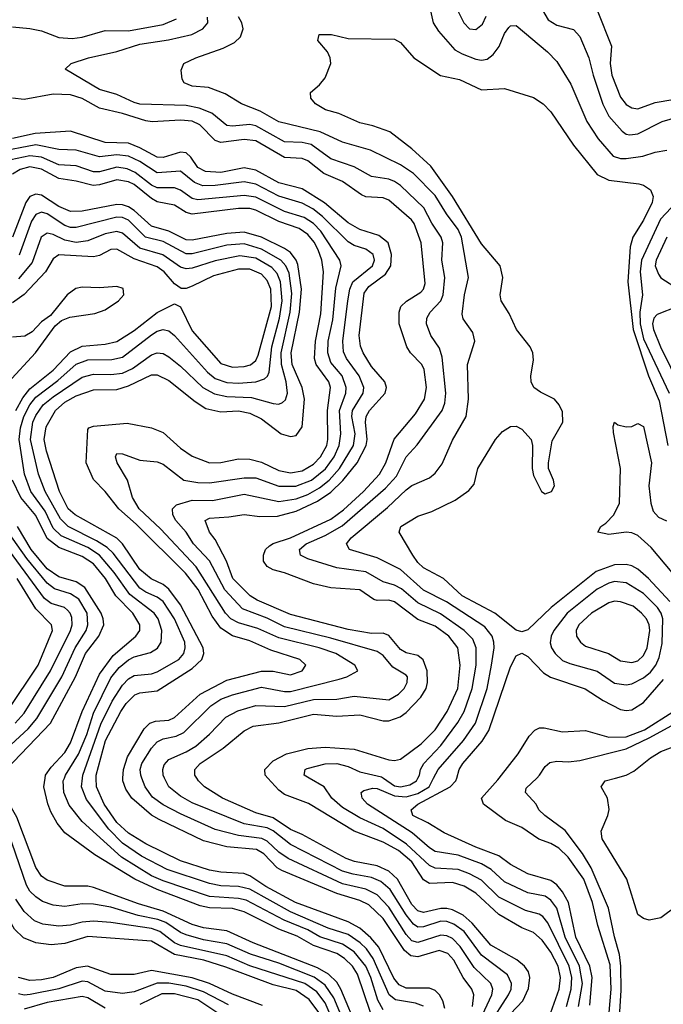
# Model space of a CAD drawing. Header units: inches. Extents: x 501365 to 657855, y 482276 to 547543.
# Tile 779 of 957: x 603015 to 605238, y 539218 to 542621. Entities that reach past the tile are written whole.
import ezdxf

# ---------------------------------------------------------------- set-up
doc = ezdxf.new("R2010")
doc.units = ezdxf.units.IN
doc.header["$MEASUREMENT"] = 0
doc.layers.add('A6503', color=7, linetype='Continuous')
doc.layers.add('A6504', color=7, linetype='Continuous')

msp = doc.modelspace()

# ---------------------------------------------------------------- linework, layer by layer
at = {"layer": 'A6503', "color": 5}
for points, elevation in [([(604047.7, 539190), (604014.9, 539234.9), (603970, 539264.9), (603890, 539284.5), (603726.6, 539346.6), (603651.1, 539370), (603550, 539390.1), (603470, 539436.5), (603250, 539451.7), (603170, 539427.5), (603123.1, 539423.1), (603070, 539429.9), (603027.2, 539447.2), (602997, 539477), (602960.5, 539540.5), (602893.5, 539770), (602871.1, 539810), (602850, 539830.2), (602810, 539856.6), (602670, 539902), (602634.3, 539930), (602625.3, 539950), (602627.5, 539990), (602634.6, 540000)], 3680), ([(604185.1, 539125.1), (604124.5, 539270), (604110, 539293.9), (604081.9, 539321.9), (604043.7, 539343.7), (603821.8, 539430), (603730, 539472.1), (603650, 539482), (603610, 539493.7), (603510, 539540), (603424.6, 539564.6), (603270, 539621.2), (603250, 539626.4), (603170, 539625.8), (603110, 539646.9), (603090, 539660.9), (603070.4, 539690.4), (603004.9, 539864.9), (602944.1, 539970), (602944.7, 539990), (602950.6, 540000)], 3620), ([(604227.1, 539190), (604181.7, 539321.7), (604163.9, 539350), (604136.6, 539376.6), (604110, 539393.2), (604030, 539421), (603972.8, 539452.8), (603910, 539477.5), (603790, 539537.3), (603750, 539548.4), (603670, 539551.8), (603638.3, 539558.3), (603490, 539614.6), (603412.7, 539650), (603274.5, 539734.5), (603170.5, 539810.5), (603143.8, 539843.8), (603122.6, 539882.6), (603111.3, 539911.3), (603098, 539970), (603102.3, 540000)], 3580), ([(604270, 539198.6), (604251.6, 539231.6), (604228.2, 539310), (604210, 539350), (604170, 539399), (604130, 539425.7), (604051, 539451), (604010, 539475.1), (603928.6, 539508.6), (603797.4, 539577.4), (603770, 539583.6), (603670, 539590.2), (603510, 539644.2), (603470, 539662.4), (603366.8, 539726.8), (603230.2, 539850.2), (603185.8, 539905.8), (603167.4, 539950), (603165.3, 539990), (603168.8, 540000)], 3560), ([(604410, 539211.5), (604382, 539222), (604312.9, 539233), (604291, 539250), (604236.4, 539376.4), (604212.4, 539410), (604190.8, 539430.8), (604150, 539459.2), (604080.9, 539480.9), (603950, 539537.5), (603810, 539615.3), (603770, 539625.1), (603710, 539627.5), (603670, 539635.8), (603523.9, 539683.9), (603435.7, 539730), (603370, 539774.8), (603323, 539823), (603245.4, 539925.4), (603228.4, 539970), (603231.4, 540000)], 3540), ([(604483.4, 539203.4), (604476, 539230), (604464.7, 539250), (604450, 539265.3), (604430, 539273.4), (604350, 539273.7), (604325.4, 539285.4), (604307.7, 539307.7), (604255.1, 539415.1), (604227.9, 539447.9), (604190, 539481.3), (604150, 539502.4), (603967.7, 539570), (603865.3, 539625.3), (603810, 539662.3), (603789.5, 539669.5), (603710, 539674.3), (603670, 539681.8), (603570, 539713.2), (603450, 539772.3), (603390, 539809.7), (603350, 539846), (603306.4, 539910), (603279.6, 539970), (603278.8, 540000)], 3520), ([(604578.7, 539210), (604583.6, 539250), (604576.4, 539270), (604547.3, 539310), (604514.2, 539370), (604493.6, 539393.6), (604463.9, 539403.9), (604390, 539382.4), (604365.8, 539385.8), (604343.6, 539403.6), (604270, 539514.9), (604221.2, 539561.2), (604190, 539576.4), (604110, 539600.7), (603920, 539680.1), (603903.7, 539690), (603857.9, 539737.9), (603832.7, 539752.7), (603730, 539762), (603650, 539782.4), (603496.1, 539856.1), (603470, 539872.1), (603402.1, 539930), (603381.1, 539961.1), (603370.8, 539990), (603371.4, 540000)], 3480), ([(604589.4, 539130), (604646.2, 539250), (604649.2, 539270), (604642.6, 539290), (604584.8, 539344.8), (604537, 539417), (604510, 539444.9), (604490, 539454.8), (604470, 539457), (604390, 539431.7), (604370, 539437.6), (604350, 539459.2), (604290, 539553.9), (604250, 539596.4), (604210, 539615.6), (604130, 539634.6), (603941.9, 539721.9), (603910, 539743.1), (603870, 539782), (603851.3, 539791.3), (603770, 539801.5), (603690, 539822.5), (603570, 539876.1), (603510, 539907.8), (603473.9, 539933.9), (603448.5, 539970), (603436.8, 540000)], 3460), ([(604635.4, 539144.6), (604704, 539250), (604712.1, 539270), (604713.5, 539290), (604699.9, 539319.9), (604610, 539387.2), (604550, 539469), (604515.1, 539495.1), (604490, 539504.2), (604470, 539504.8), (604410, 539485.1), (604390, 539484.7), (604374.8, 539494.8), (604350, 539526.7), (604294.8, 539614.8), (604262.7, 539642.7), (604230, 539656.5), (604167.2, 539667.2), (604130, 539678.3), (603949.8, 539769.8), (603890, 539817.4), (603870, 539827.8), (603790, 539841.3), (603610, 539914.3), (603570, 539936.7), (603530.4, 539970), (603515.4, 540000)], 3440), ([(604710, 539184.8), (604752.9, 539230), (604772.7, 539272.7), (604777.6, 539310), (604772, 539330), (604758.3, 539350), (604731.7, 539371.7), (604642.7, 539422.7), (604578.3, 539498.3), (604546.4, 539526.4), (604510, 539544.9), (604490, 539549.1), (604470, 539548.9), (604410, 539535), (604390, 539541.4), (604370, 539562.9), (604319.7, 539650), (604290, 539678.4), (604250, 539696.5), (604171.3, 539711.3), (604142, 539722), (603990, 539805.1), (603950, 539821.5), (603890, 539862.2), (603830, 539880.2), (603714.9, 539930), (603652.8, 539970), (603632.5, 539990), (603626.3, 540000)], 3420), ([(604850.2, 539190), (604878.7, 539270), (604883.4, 539310), (604874.8, 539350), (604850, 539398.2), (604819.8, 539439.8), (604790, 539465.7), (604750, 539481.7), (604670, 539528.1), (604590, 539602.4), (604550, 539626.4), (604510, 539639), (604430, 539635.2), (604410, 539648.5), (604370, 539710.2), (604323.1, 539750), (604270, 539778.6), (604170, 539816.3), (604012.4, 539912.4), (603930, 539943.5), (603910, 539957.9), (603872.2, 540000)], 3380), ([(604903.3, 539210), (604920.1, 539270), (604922.8, 539310), (604913.6, 539350), (604839.3, 539499.3), (604821.5, 539521.5), (604809.7, 539529.7), (604761.9, 539541.9), (604670, 539588.5), (604610, 539646.5), (604568.6, 539668.6), (604530, 539684.2), (604450, 539688.2), (604430, 539697.6), (604351.5, 539771.5), (604270, 539825.9), (604190, 539862.1), (604130, 539898.6), (604092.7, 539930), (604067, 539970), (604015.1, 540000)], 3360), ([(604944.9, 539210), (604959.1, 539290), (604949.3, 539350), (604898.7, 539450), (604870.7, 539550), (604850, 539578.2), (604830, 539591.2), (604770, 539603.5), (604690, 539641.3), (604643.7, 539683.7), (604610, 539702.9), (604530, 539733.1), (604450, 539746), (604430, 539758.3), (604370.7, 539810.7), (604216.1, 539910), (604198.2, 539930), (604195.3, 539944.7), (604194.5, 539950), (604203.3, 539956.7), (604235.2, 539964.8), (604250, 539963.5), (604310, 539938.3), (604350, 539935.1), (604390, 539946.4), (604428.8, 539970), (604444.7, 540000)], 3340), ([(604271.1, 540000), (604310, 539973.3), (604330.6, 539969.4), (604363, 539977), (604385.1, 539990), (604390.3, 540000)], 3360), ([(604984.9, 539215.1), (604992.9, 539310), (604984.7, 539350), (604935.6, 539450), (604910.4, 539570), (604890, 539607), (604870, 539630.9), (604850, 539645.2), (604770, 539668.9), (604710, 539701.1), (604670, 539730.5), (604590, 539760.6), (604480.8, 539810), (604424.8, 539844.8), (604372.5, 539870), (604367.5, 539890), (604390.7, 539910), (604502.2, 539970), (604521.8, 539990), (604524.7, 540000)], 3320), ([(605051, 539190), (605057.9, 539270), (605054.4, 539354.4), (605012.6, 539490), (604993.8, 539570), (604963.6, 539650), (604910, 539726.2), (604877.7, 539757.7), (604850, 539773.6), (604808.4, 539788.4), (604750, 539829.5), (604692.7, 539852.7), (604616.8, 539910), (604610.6, 539930), (604666.6, 539993.4), (604671.7, 540000)], 3280), ([(605087, 539173), (605093.2, 539266.8), (605092, 539350), (605087, 539390), (605069.1, 539450.9), (605048.6, 539550), (604989.3, 539689.3), (604958.7, 539738.7), (604899, 539819), (604828.9, 539870), (604808.8, 539890), (604798.7, 539910), (604762.4, 539950), (604764.8, 539964.8), (604800.9, 540000)], 3260), ([(605283.5, 539556.5), (605230, 539517.2), (605190, 539509), (605170, 539514), (605150, 539528.7), (605112.6, 539650), (605027.1, 539790), (605023.7, 539816.3), (605046.9, 539870), (605051.6, 539891.6), (605045.4, 539930), (605023.5, 539970), (605036.9, 539990), (605073.3, 540000)], 3240), ([(604150, 539121.2), (604099.9, 539239.9), (604070, 539283.5), (604031.8, 539311.8), (603910, 539359.8), (603811.5, 539391.5), (603730, 539427.1), (603650, 539440.1), (603590, 539457.8), (603570, 539466.1), (603520, 539500), (603491.3, 539511.3), (603424.2, 539524.2), (603330, 539554), (603270, 539564), (603230, 539564.7), (603170, 539556), (603130, 539560.1), (603093.6, 539573.6), (603070, 539588.7), (603050, 539609), (603038.3, 539630), (602976.2, 539810)], 3640), ([(604118.5, 539110), (604070, 539222.3), (604041, 539261), (603999.5, 539290), (603810, 539351), (603730, 539385.6), (603570, 539421), (603549.9, 539430), (603499.2, 539470), (603470, 539479.8), (603330, 539500.9), (603270, 539504.7), (603230, 539502.2), (603190, 539491.5), (603150, 539487.4), (603094.5, 539494.5), (603065.8, 539505.8), (603030, 539538.2), (603001.7, 539581.7)], 3660), ([(603853.6, 539213.6), (603750, 539252.9), (603669.8, 539289.8), (603610, 539309), (603470, 539334.3), (603410, 539321), (603330, 539320.3), (603249.4, 539349.4), (603210, 539344.4), (603130, 539310.4), (603090, 539302.1), (603050, 539300.6), (603010, 539310.3)], 3720), ([(603735.9, 539215.9), (603650, 539261.3), (603590, 539280.3), (603529.5, 539290.5), (603490, 539291.4), (603410, 539260.9), (603370, 539254.8), (603310, 539263.5), (603250, 539294.9), (603230, 539297.3), (603150, 539271.8), (603051.1, 539251.1), (603030, 539249.4), (603010, 539254.1)], 3740), ([(603310, 539204.8), (603250, 539239.8), (603230, 539244.8), (603110, 539223.5), (603030, 539201.1)], 3760), ([(603710, 539180.5), (603630, 539232.8), (603550, 539254.4), (603506.1, 539253.9), (603430, 539216.9)], 3760)]:
    msp.add_lwpolyline(points, dxfattribs=dict(at, elevation=elevation))
at = {"layer": 'A6504', "color": 5}
for points, elevation in [([(604770, 542741.6), (604840.8, 542620.8), (604870, 542603), (604927.5, 542587.5), (604950, 542563.5), (604981.3, 542490), (604995.6, 542430), (605028.8, 542328.8), (605050, 542288.2), (605096.1, 542236.1), (605110, 542226), (605123.2, 542223.2), (605150, 542226.3), (605234.7, 542270), (605290, 542285.5)], 3360), ([(604425.4, 542690), (604443, 542610), (604461.2, 542581.2), (604517.7, 542517.7), (604542.8, 542502.8), (604590, 542485.3), (604610, 542481.5), (604630, 542485.1), (604650, 542501.6), (604670.9, 542529.1), (604690, 542573.1), (604705.1, 542594.9), (604710, 542600.2), (604730, 542601.2), (604838.2, 542510), (604870, 542477.3), (604918.5, 542398.5), (604973.5, 542270), (605012.7, 542210), (605065.3, 542150), (605090, 542141.2), (605110, 542141.1), (605167.8, 542150), (605210, 542163.9), (605250, 542170.8)], 3340), ([(604510.1, 542690), (604549.5, 542610), (604569.2, 542590), (604590, 542587.8), (604614.1, 542605.9), (604626, 542634)], 3360), ([(605010, 542654.4), (605059.4, 542530), (605054.6, 542470), (605060.4, 542430), (605090, 542353.9), (605110, 542328.7), (605130, 542316.3), (605150, 542313.4), (605210, 542334.7), (605393.3, 542366.7)], 3380), ([(602990, 542596.7), (603050, 542591.1), (603090, 542583), (603150, 542559.7), (603195.9, 542555.9), (603230, 542560.7), (603310, 542583.8), (603390, 542582.9), (603510, 542605.3), (603556.1, 542623.9)], 3380), ([(604390.3, 540000), (604395.4, 540010), (604399.2, 540030), (604411.4, 540050), (604470, 540112.8), (604528.5, 540191.5), (604550.5, 540230), (604578.3, 540310), (604591.3, 540390), (604591.5, 540450), (604579.8, 540479.8), (604549.9, 540510), (604468.1, 540568.1), (604390, 540606.1), (604333.8, 540653.8), (604310, 540666.9), (604270, 540677.8), (604210, 540712.3), (604110, 540726.8), (604010, 540758.2), (603984.8, 540770), (603981.8, 540790), (604004.5, 540810), (604070, 540837.9), (604128.4, 540871.6), (604278.3, 541001.7), (604316.6, 541043.4), (604350, 541110.1), (604388.3, 541151.7), (604474.2, 541270), (604483.9, 541296.1), (604487.4, 541330), (604474.8, 541454.8), (604465.5, 541485.5), (604435.1, 541530), (604420.2, 541570), (604420.7, 541590), (604433, 541610), (604469.5, 541650), (604477.3, 541670), (604482.9, 541730), (604473.3, 541790), (604476.3, 541850), (604471.1, 541870), (604438.3, 541918.4), (604410.6, 541970.6), (604330, 542047.8), (604310, 542061.7), (604290, 542069.6), (604230, 542079.6), (604170, 542112.7), (604090, 542140.9), (604021.8, 542190), (603990, 542196.7), (603930, 542199.5), (603830, 542254.9), (603810, 542259.6), (603750, 542253.2), (603730, 542256.2), (603678.4, 542298.4), (603635.2, 542315.2), (603590, 542324.6), (603430, 542329.9), (603410, 542334.9), (603350, 542362.8), (603290, 542380.3), (603171.8, 542450), (603192, 542470), (603251.8, 542490), (603350, 542511.3), (603430, 542536.8), (603528.2, 542551.8), (603609.7, 542570.3), (603647.7, 542590), (603664.2, 542610), (603662.9, 542630)], 3360), ([(604444.7, 540000), (604460.5, 540030), (604548.3, 540130), (604589.9, 540190), (604629.6, 540309.6), (604645.2, 540390), (604653.8, 540450), (604652.6, 540470), (604647.4, 540490), (604622.1, 540522.1), (604488.7, 540608.7), (604410, 540649.1), (604330, 540720.5), (604250, 540761.5), (604154.4, 540790), (604143.4, 540810), (604159.9, 540830), (604284.9, 540935.1), (604350, 540996.6), (604370, 541011.2), (604430, 541037.9), (604450, 541054), (604474, 541086), (604510, 541167.6), (604556.7, 541250), (604565.6, 541310), (604561.7, 541430), (604586.7, 541510), (604580.6, 541540.6), (604547.1, 541587.1), (604543.7, 541603.7), (604551.7, 541670), (604565, 541730), (604541.4, 541870), (604530, 541895.6), (604489.2, 541950), (604450, 542013.6), (604375.6, 542090), (604330, 542119.4), (604226.2, 542170), (604130, 542197.9), (604053.2, 542233.2), (603910, 542268.2), (603845, 542305), (603780.4, 542330), (603724.9, 542364.9), (603666.5, 542386.5), (603610, 542391.6), (603582.7, 542402.7), (603575.5, 542415.5), (603573, 542447), (603582, 542470), (603622.9, 542490), (603717.3, 542522.7), (603757.1, 542542.9), (603777.4, 542562.6), (603786.7, 542590), (603782.6, 542610), (603770.7, 542630.7)], 3340), ([(605261.2, 540610), (605186.8, 540690), (605150, 540722.1), (605130, 540733.5), (605110, 540738.6), (605070, 540737.1), (605006.3, 540713.7), (604850.5, 540590), (604770, 540512.5), (604750, 540505), (604730, 540511.1), (604655.8, 540570), (604543.2, 540630), (604479, 540690), (604410, 540727), (604390, 540745), (604372.9, 540770), (604326.2, 540850), (604331, 540870), (604390, 540904.8), (604438.2, 540921.8), (604519.3, 540960.7), (604566.4, 540993.6), (604584.7, 541015.3), (604597.3, 541070), (604658.8, 541170), (604682.6, 541197.4), (604710, 541214.6), (604730, 541216), (604750, 541205.5), (604781.3, 541170), (604786.4, 541150), (604785, 541070), (604790, 541045.5), (604817, 540990), (604830, 540981.8), (604851.9, 540990), (604862.2, 541010), (604859.4, 541030), (604841.8, 541070), (604841.6, 541090), (604854.5, 541165.5), (604891.2, 541230), (604890, 541266), (604878.9, 541290), (604861.8, 541310), (604813.6, 541333.6), (604790.5, 541350.5), (604781.6, 541370), (604780.6, 541390), (604790, 541444.7), (604787.9, 541470), (604778, 541490), (604730.5, 541550), (604705.4, 541605.4), (604678.4, 541650), (604675, 541670), (604683.6, 541730), (604674.3, 541770), (604610, 541846.4), (604510.3, 542010.3), (604435.4, 542115.4), (604370, 542174.5), (604293.8, 542233.8), (604234.9, 542254.9), (604190, 542264.4), (604117.5, 542297.5), (604071.6, 542310), (604036.3, 542330), (604020.7, 542350), (604019.5, 542370), (604050, 542396.3), (604070, 542420.7), (604089.6, 542470), (604087.8, 542490), (604077.6, 542510), (604045.1, 542550), (604049.6, 542570), (604092, 542570), (604150, 542556.4), (604310, 542554.3), (604330, 542542.6), (604375.9, 542490), (604468.4, 542428.4), (604534.3, 542414.3), (604610, 542378.8), (604690, 542383.5), (604790, 542352), (604823.2, 542330), (604850, 542302.8), (604928.2, 542188.2), (605010, 542086.5), (605050, 542066.5), (605154.2, 542054.2), (605170, 542049.5), (605193.8, 542033.8), (605203.3, 542010), (605200.3, 541990), (605170, 541927.9), (605132.6, 541870), (605124.1, 541835.9), (605115.2, 541715.2), (605134.4, 541550), (605187.7, 541390), (605224.4, 541304.4), (605254.2, 541150)], 3320), ([(603872.2, 540000), (603863.2, 540010), (603861.2, 540030), (603890, 540059), (603936.8, 540083.2), (604010, 540102.6), (604070, 540106.6), (604170, 540100.2), (604290, 540062.3), (604310, 540060.5), (604330, 540065.3), (604402.2, 540117.8), (604450, 540166.9), (604491.4, 540230), (604528.2, 540310), (604536.6, 540390), (604528, 540450), (604497, 540490), (604450, 540524.9), (604390, 540547.5), (604310, 540608.8), (604290, 540614.9), (604250, 540613.6), (604237.6, 540617.6), (604190, 540650.3), (604090, 540657.2), (604030, 540671.2), (603930, 540709), (603890, 540719.5), (603870, 540730.9), (603857.5, 540750), (603856.6, 540770), (603864, 540790), (603877.2, 540802.8), (603890, 540811), (603950, 540830.3), (604090, 540895.1), (604133, 540927), (604202, 540990), (604258.1, 541050), (604279.9, 541090), (604308.2, 541171.8), (604381.6, 541258.4), (604413.4, 541310), (604420.3, 541350), (604412.4, 541412.4), (604404.2, 541430), (604365.2, 541470), (604352.5, 541490), (604325.3, 541570), (604325.8, 541610), (604332, 541630), (604351.1, 541648.9), (604400.3, 541679.7), (604409.6, 541690.4), (604416, 541710), (604401.3, 541850), (604377.3, 541917.3), (604368.6, 541930), (604290, 541997.9), (604270, 542005.9), (604210, 542009.2), (604195.4, 542015.4), (604130, 542062.1), (604065.8, 542090), (604010, 542133.9), (603990, 542141.5), (603930, 542144.6), (603830, 542202.5), (603790, 542207.7), (603710, 542196.3), (603690, 542204.1), (603637.5, 542257.5), (603610, 542270.5), (603570, 542274.2), (603471.7, 542268.3), (603450, 542272.1), (603370, 542297.2), (603290, 542315.1), (603230, 542348.7), (603190, 542361.6), (603130, 542363.6), (603030, 542345.2), (602989.4, 542350)], 3380), ([(603626.3, 540000), (603620.2, 540010), (603620.2, 540030), (603638.1, 540050), (603717.3, 540102.7), (603790, 540163.1), (603820.8, 540179.2), (603910, 540190.3), (604030, 540220.3), (604110, 540213.7), (604190, 540218.4), (604270, 540197.7), (604290, 540197.7), (604328.8, 540211.2), (604350, 540226.2), (604400.8, 540279.2), (604419.5, 540310), (604424.1, 540330), (604422.2, 540370), (604408.2, 540408.2), (604390, 540424), (604350, 540432.9), (604330, 540444.8), (604290, 540493.2), (604270, 540500.4), (604230, 540499.3), (604150, 540513.6), (603950, 540565.6), (603835, 540615), (603811.2, 540630), (603750.9, 540690), (603728.6, 540750), (603690, 540824), (603669.9, 540850), (603655.2, 540890), (603670, 540898.7), (603737.5, 540902.5), (603790, 540910.9), (603844.2, 540904.2), (603905.6, 540905.6), (603970, 540921.9), (604043.1, 540956.9), (604090, 540988.7), (604131.6, 541028.4), (604180.4, 541090), (604211.9, 541150), (604215.3, 541170), (604208.8, 541230), (604211.6, 541250), (604222.8, 541270), (604277.7, 541330), (604281.8, 541350), (604275.8, 541370), (604230, 541422.8), (604201.7, 541470), (604192.5, 541492.5), (604187.3, 541530), (604204.3, 541675.7), (604220.9, 541699.1), (604278.7, 541741.3), (604296.5, 541770), (604299.3, 541810), (604287.2, 541850), (604255.1, 541875.1), (604190, 541896.5), (604150, 541918.9), (604068, 541988), (603990, 542036.3), (603910, 542057.3), (603830, 542100.9), (603790, 542109), (603710, 542093.7), (603656.2, 542096.2), (603630.3, 542110.3), (603605.8, 542145.8), (603590, 542160.6), (603570, 542163.8), (603510, 542144.6), (603490, 542146.6), (603430, 542178.4), (603390, 542194), (603310, 542197), (603190, 542235.9), (603067.7, 542227.7), (602990, 542210.2)], 3420), ([(603515.4, 540000), (603510.4, 540010), (603509, 540030), (603514.2, 540045.7), (603530, 540064.5), (603590, 540090.4), (603622.9, 540110), (603670, 540151), (603726.7, 540210), (603768, 540232), (603830, 540251), (603930, 540247.4), (604030, 540271.5), (604110, 540272.3), (604170, 540282.9), (604290, 540270.1), (604323.9, 540290), (604342.6, 540310), (604353.6, 540330), (604354, 540350), (604350, 540355.4), (604303.5, 540383.5), (604270, 540423.4), (604250, 540437.6), (604090, 540483.6), (603930, 540522.7), (603870, 540552.8), (603784.7, 540584.7), (603723.5, 540650), (603670.2, 540750.2), (603615.4, 540810), (603589.7, 540849.7), (603554.3, 540890), (603543.8, 540910), (603543, 540930), (603555.9, 540944.1), (603610, 540960.7), (603680.7, 540959.3), (603790, 540981.6), (603910, 540956.3), (603970, 540964.6), (604010, 540980.1), (604050, 541002.7), (604083.9, 541030), (604119.5, 541070), (604168.1, 541150), (604173.4, 541190), (604162.1, 541250), (604165, 541270), (604201.4, 541330), (604203.2, 541350), (604186.9, 541390), (604143.8, 541450), (604133.7, 541473.7), (604131.5, 541510), (604148, 541650), (604155.3, 541690), (604165.3, 541714.7), (604233.9, 541770), (604240.5, 541790), (604235.4, 541810), (604210, 541827.9), (604170, 541840.3), (604150, 541853.6), (604061.3, 541941.3), (604027.2, 541967.2), (603990, 541987), (603910, 542011.6), (603830, 542053.2), (603790, 542060.9), (603690, 542047.7), (603647.6, 542047.6), (603618.7, 542058.7), (603570, 542098.3), (603490, 542091.8), (603430, 542131.1), (603390, 542149.1), (603350, 542154.3), (603290, 542147.5), (603210, 542169.9), (603150, 542172.6), (603070, 542188.6), (602937.1, 542162.9)], 3440), ([(603436.8, 540000), (603432.8, 540010), (603431.3, 540030), (603436.4, 540050), (603470, 540103.1), (603490, 540125.1), (603510, 540136), (603554.9, 540145.1), (603582.1, 540157.9), (603674.9, 540250), (603710, 540272.3), (603750, 540287.5), (603850, 540314), (603930, 540298.6), (603950, 540299.2), (604118.1, 540341.9), (604144.4, 540350), (604183.1, 540370), (604172.7, 540390), (604107.2, 540430), (604049.8, 540450), (603910, 540484.1), (603836.9, 540516.9), (603770, 540536.2), (603743.6, 540550), (603725.6, 540570), (603624.3, 540730), (603500.8, 540860.8), (603427.7, 540930), (603404.1, 540970), (603386.5, 541030), (603350.8, 541090), (603345.5, 541110), (603350, 541121.6), (603370, 541120.2), (603430, 541098.5), (603490, 541092.5), (603510, 541085.4), (603582.2, 541030), (603630, 541021), (603670, 541020.9), (603790, 541037.1), (603830, 541038), (603910, 541009), (603968.3, 541008.3), (604022.5, 541030), (604071, 541069), (604100.6, 541110), (604118, 541150), (604124.7, 541190), (604119.4, 541270), (604141.8, 541330), (604143.1, 541350), (604129, 541390), (604090, 541435.8), (604079.5, 541470), (604080.4, 541510), (604096.6, 541583.4), (604106.9, 541693.1), (604125, 541770), (604121.1, 541790), (604055.4, 541890), (604030, 541916.7), (603997.8, 541937.8), (603930, 541958.7), (603830, 542007.7), (603790, 542014.1), (603630, 541998.8), (603610, 542002.9), (603570, 542032.6), (603550, 542040.5), (603490, 542040.3), (603470, 542049.7), (603413.7, 542093.7), (603386.2, 542106.2), (603350, 542111.5), (603290, 542095.7), (603270, 542096), (603210, 542115.9), (603150, 542119.7), (603090, 542146.4), (603050, 542150.7), (602983.5, 542136.5)], 3460), ([(603371.4, 540000), (603373.1, 540030), (603387, 540073), (603444.4, 540170), (603464.3, 540190), (603484, 540196), (603530, 540199.8), (603550, 540208.7), (603638.2, 540290), (603730, 540338.4), (603850, 540369.5), (603890, 540368.8), (603950, 540357.2), (603990.6, 540370), (604002.9, 540390), (603982.4, 540410), (603882.4, 540442.4), (603810, 540473.8), (603750, 540491.3), (603710, 540518.1), (603679.2, 540559.2), (603631.5, 540651.5), (603588, 540708), (603417, 540877), (603356.9, 540930), (603310, 540990.5), (603270, 541032.2), (603243.8, 541090), (603250, 541204.9), (603252.9, 541210), (603270, 541215.8), (603386.1, 541226.1), (603470, 541210.6), (603510, 541193.9), (603570, 541139.8), (603610, 541112.6), (603670, 541089.4), (603709.6, 541090.4), (603770, 541103), (603810, 541101.9), (603850, 541091.7), (603910, 541062.6), (603950, 541055.1), (603990, 541061.9), (604030, 541084.8), (604053.4, 541110), (604075.3, 541150), (604079.3, 541170), (604078.3, 541270), (604088.9, 541350), (604083, 541370), (604039.2, 541430), (604033.7, 541450), (604036.4, 541510), (604055, 541605), (604063.7, 541750), (604058.6, 541790), (604045.5, 541825.5), (604031.9, 541851.9), (604010, 541879.1), (603979.8, 541899.8), (603910, 541924.1), (603830, 541963.4), (603810, 541968.2), (603770, 541968.7), (603610, 541949), (603590, 541955.2), (603550, 541980.8), (603490, 541992.3), (603470, 542003), (603410, 542051.1), (603390, 542061), (603350, 542067.4), (603290, 542050.2), (603268.2, 542048.2), (603210, 542063.5), (603150, 542072.5), (603090, 542104.2), (603050, 542112.3), (603016.2, 542103.8), (602990, 542087)], 3480), ([(603278.8, 540000), (603278.5, 540010), (603311.4, 540130), (603363.9, 540230), (603382.7, 540257.3), (603412.9, 540287.1), (603430, 540294.7), (603490, 540301.6), (603610, 540378), (603643.3, 540410), (603650.9, 540430), (603648.5, 540450), (603570, 540598.7), (603530, 540652.4), (603510, 540668.5), (603468.5, 540688.5), (603430, 540721.1), (603370, 540809.2), (603350, 540828.7), (603206.1, 540910), (603182.5, 540930), (603152, 540990), (603106.7, 541130), (603098.9, 541170), (603105.5, 541214.5), (603138.8, 541270), (603170, 541298.8), (603210, 541321.7), (603270, 541341.9), (603350, 541342.6), (603390, 541356.1), (603470, 541393.2), (603490, 541393.2), (603530, 541373.8), (603621.1, 541301.1), (603657.8, 541277.8), (603710, 541266.1), (603770, 541268.8), (603810, 541261.4), (603850, 541241.9), (603917.5, 541190), (603950, 541180.3), (603970, 541184.5), (603990, 541213.7), (603999, 541310), (603990.9, 541350), (603955.9, 541430), (603952.9, 541470), (603981.5, 541610), (603988.4, 541690), (603975.4, 541775.4), (603970, 541790), (603950, 541816.3), (603930, 541830.9), (603850, 541870), (603790, 541886.9), (603730, 541881.8), (603610, 541859.5), (603590, 541860.7), (603530, 541890.2), (603470, 541907.4), (603410, 541961.3), (603390, 541975), (603370, 541981.7), (603350, 541982.4), (603230, 541959.3), (603190, 541958.8), (603150, 541975.9), (603090, 542014.3), (603070, 542017.9), (603050, 542009.9), (603035.9, 541990), (602990, 541869.4)], 3520), ([(605302.1, 542010), (605228.7, 541931.3), (605163.3, 541790), (605158, 541750), (605166.8, 541670), (605157.4, 541610), (605158.3, 541570), (605170, 541518.3), (605258.8, 541330)], 3340), ([(603231.4, 540000), (603232.4, 540010), (603294.4, 540185.6), (603334.4, 540265.6), (603370, 540321.3), (603390, 540342.8), (603410, 540353.9), (603470, 540359.9), (603490, 540366.6), (603564.1, 540410), (603581.2, 540430), (603586.8, 540450), (603584.8, 540470), (603549.4, 540550), (603510, 540609.9), (603490, 540624.9), (603450, 540642.2), (603430, 540656.1), (603337.1, 540777.1), (603317, 540797), (603280.4, 540820.4), (603182, 540870), (603155.6, 540895.6), (603102.9, 540990), (603080.1, 541050), (603051.7, 541170), (603060.4, 541230), (603070, 541253.3), (603096, 541290), (603130, 541318.2), (603230, 541385.2), (603270, 541396.6), (603330, 541394.7), (603370, 541399.4), (603404.6, 541415.4), (603470, 541463.2), (603490, 541470.1), (603510, 541468), (603530, 541455.7), (603570, 541423.7), (603647.2, 541350), (603687.5, 541327.5), (603730, 541318.3), (603815.9, 541315.9), (603890, 541294.9), (603910, 541292.8), (603922.1, 541297.9), (603932.8, 541307.2), (603939.6, 541330), (603934.8, 541370), (603919.2, 541430), (603918, 541470), (603949, 541610), (603954.8, 541674.8), (603945.4, 541745.4), (603934.3, 541770), (603916.9, 541790), (603850, 541828.7), (603790, 541846.4), (603730, 541841.6), (603610, 541812.4), (603590, 541812.4), (603510, 541854.5), (603449.8, 541869.8), (603390, 541928.3), (603370, 541937.6), (603350, 541939), (603210, 541902.5), (603190, 541903), (603170, 541909.9), (603110, 541949.9), (603090, 541955.7), (603070, 541947.7), (603055, 541925), (603012.9, 541807.1)], 3540), ([(603168.8, 540000), (603172.3, 540010), (603217.8, 540082.2), (603246.3, 540150), (603270, 540224.7), (603330, 540346.2), (603358.1, 540381.9), (603390, 540408.5), (603410, 540418.8), (603466.3, 540433.7), (603490.8, 540449.2), (603503.1, 540470), (603505.8, 540510), (603493.3, 540550), (603478.8, 540570), (603394.8, 540634.8), (603340.5, 540710), (603289.8, 540769.8), (603250, 540796.4), (603157.5, 540837.5), (603130, 540863.9), (603102.3, 540922.3), (603053.6, 540990), (603031.2, 541050), (603013.3, 541170), (603017.6, 541210), (603029.1, 541250), (603049.6, 541290), (603070, 541316.3), (603145.9, 541374.1), (603210, 541430.9), (603250, 541446.1), (603333.2, 541446.8), (603370, 541454.5), (603470, 541531.7), (603490, 541544.4), (603510, 541550.1), (603530, 541545.5), (603550, 541529.6), (603663.2, 541403.2), (603690, 541381.2), (603730, 541367.3), (603770, 541365.1), (603831, 541369), (603860.6, 541379.4), (603871.2, 541388.8), (603876.5, 541403.5), (603885.9, 541490), (603912, 541590), (603921.1, 541650), (603915.7, 541715.7), (603903.7, 541743.7), (603885.2, 541765.2), (603830, 541796.6), (603774.6, 541805.4), (603690, 541788), (603610, 541762.1), (603590, 541759.6), (603570, 541765.9), (603508.8, 541808.8), (603430, 541832.1), (603370, 541883.4), (603350, 541889.1), (603310, 541881.3), (603250, 541856.6), (603210, 541850.7), (603170, 541859.2), (603130, 541878.6), (603110, 541883.2), (603088.7, 541870), (603057.7, 541782.3), (603010, 541725.2)], 3560), ([(605251, 541870), (605213.8, 541790), (605210.5, 541770), (605221.4, 541741.4), (605230, 541729.5), (605291, 541690)], 3360), ([(603001.2, 541270), (603025.4, 541314.6), (603050, 541345.7), (603130, 541409.3), (603190, 541473.2), (603230, 541493.1), (603310, 541499.2), (603350, 541508.8), (603410, 541546.6), (603490, 541609.1), (603550, 541639.5), (603570, 541628.5), (603610, 541545.3), (603710, 541432.8), (603750, 541420.5), (603790, 541422.3), (603811.7, 541428.3), (603830, 541443.4), (603838.7, 541461.3), (603884.5, 541630), (603882.4, 541690), (603870, 541719.5), (603850, 541741.7), (603810, 541759.2), (603770, 541758.7), (603683.7, 541736.3), (603610, 541699.8), (603590, 541692.3), (603572.1, 541692.1), (603550, 541708.5), (603513.9, 541750), (603490, 541766.8), (603410, 541795), (603350, 541828.2), (603330, 541827.4), (603290, 541806.6), (603270, 541801.2), (603150, 541808.7), (603130, 541794.4), (603103.8, 541750), (603030, 541671.3), (602990, 541642.2)], 3580), ([(602974, 541366), (603069, 541470), (603136.9, 541563.1), (603158.6, 541581.4), (603187.4, 541592.6), (603274, 541606), (603310, 541618.4), (603356.3, 541650), (603374.2, 541670), (603371.7, 541691.7), (603350, 541698.7), (603290, 541694.8), (603230, 541697.2), (603208.3, 541691.7), (603178.9, 541670), (603121.1, 541598.9), (603090, 541576.5), (603057.9, 541542.1), (603032.5, 541527.5), (602990, 541524.2)], 3620), ([(605287.9, 541630), (605217.5, 541602.5), (605205.5, 541590), (605201.3, 541570), (605204.7, 541550), (605228.1, 541490), (605297.6, 541350)], 3360), ([(605268.4, 540710), (605196.4, 540796.4), (605150, 540838.7), (605130, 540847.4), (605110, 540849.6), (605050, 540842.2), (605011.6, 540850), (605022.8, 540870), (605039.5, 540880.5), (605067.9, 540910), (605086.7, 540950), (605089.9, 541069.9), (605066.1, 541193.9), (605064.7, 541215.3), (605069.8, 541230.2), (605081, 541221), (605110, 541214.3), (605130, 541215.1), (605150, 541225.4), (605170, 541215.5), (605197.1, 541090), (605188.6, 541010), (605195.6, 540950), (605202.8, 540922.8), (605221.5, 540901.5), (605248.8, 540888.8)], 3280), ([(603102.3, 540000), (603103.8, 540010), (603122.8, 540037.2), (603170, 540088.2), (603190, 540122), (603230.8, 540230), (603290, 540358.6), (603337, 540423), (603416.1, 540490), (603429.1, 540510), (603429.9, 540530), (603404.9, 540570), (603347, 540630), (603311.6, 540690), (603270, 540740), (603230, 540766), (603150, 540796.3), (603110, 540827.7), (603070, 540907.3), (603018.2, 540970), (602990, 541030)], 3580), ([(602968.2, 540030), (603121.5, 540190), (603207.5, 540350), (603242.1, 540430), (603288.3, 540490), (603304.9, 540530), (603303.5, 540550), (603295.8, 540570), (603239.1, 540659), (603210, 540677.7), (603150, 540695.8), (603110, 540723.3), (603054.6, 540790), (603007.1, 540870)], 3620), ([(602970, 540102.2), (603043.4, 540170), (603073.9, 540206.1), (603159.8, 540350), (603206.4, 540450), (603244.4, 540510), (603250.2, 540530), (603247.3, 540570), (603218.5, 540618.5), (603190, 540637.1), (603134.4, 540654.4), (603110, 540674.1), (603038.8, 540758.8), (602972.9, 540852.9)], 3640), ([(602998.4, 540190), (603030, 540224.3), (603120.6, 540370), (603190.2, 540510), (603195.7, 540530), (603194.6, 540554.6), (603189.5, 540570), (603180.1, 540580.1), (603169.2, 540589.2), (603123.8, 540603.8), (603100.7, 540620.7), (602950, 540824.6)], 3660), ([(602971.5, 540230), (603078.3, 540390), (603128.3, 540510), (603124.7, 540530), (603070, 540585.4), (603005.8, 540690)], 3680), ([(604524.7, 540000), (604533.4, 540030), (604545.8, 540050), (604613, 540127), (604635.6, 540164.4), (604710, 540383.9), (604730, 540422.9), (604750, 540431.2), (604770, 540420.1), (604823.9, 540363.9), (604848.2, 540348.2), (604968.3, 540308.3), (605030, 540267.4), (605090, 540236.6), (605110, 540233.2), (605130, 540235.9), (605170, 540261.6), (605239.5, 540340.5)], 3320), ([(604671.7, 540000), (604736.6, 540083.4), (604774.8, 540145.2), (604794.2, 540165.8), (604810, 540173.4), (604826.7, 540173.3), (604890, 540159.1), (604970, 540164.1), (605050, 540141.3), (605110, 540142.1), (605173.8, 540166.2), (605271.3, 540228.7)], 3280), ([(604800.9, 540000), (604810.6, 540009.4), (604830, 540040.2), (604845.9, 540054.1), (604870, 540058.8), (604910, 540056.3), (604950, 540060.4), (605110, 540101.4), (605190, 540139.1), (605356.1, 540230)], 3260), ([(605073.3, 540000), (605109.9, 540010.1), (605136.9, 540023.1), (605194.2, 540070), (605230, 540091.8), (605402.2, 540157.8)], 3240), ([(604015.1, 540000), (603997.8, 540010), (604001, 540030), (604007.5, 540032.5), (604070, 540048.6), (604110, 540049.8), (604150, 540039.5), (604190, 540020.8), (604264.5, 540004.5), (604271.1, 540000)], 3360)]:
    msp.add_lwpolyline(points, dxfattribs=dict(at, elevation=elevation))
for points, elevation in [([(605070, 540679.1), (605050, 540674), (605010, 540652.6), (604906.4, 540570), (604860.6, 540510), (604851.3, 540490), (604847.8, 540467.8), (604851.8, 540450), (604864.8, 540430), (604890, 540406.8), (604915.6, 540395.6), (605009.8, 540369.8), (605070, 540328.4), (605110, 540321.6), (605130, 540326), (605170, 540346.4), (605193.9, 540366.1), (605212.4, 540390), (605223.5, 540416.5), (605234.5, 540465.5), (605236.6, 540550), (605231, 540570), (605217.9, 540590), (605170, 540637.4), (605110, 540674.5)], 3340), ([(605070, 540611), (605050, 540605.8), (604990, 540569.9), (604946.6, 540530), (604937.5, 540510), (604938.6, 540490), (604951.9, 540470), (604970, 540456.1), (605048.4, 540430), (605090, 540405), (605130, 540399.3), (605150, 540405.1), (605170, 540423.4), (605182.4, 540450), (605192.2, 540510), (605189.3, 540530), (605179.8, 540550), (605163.5, 540570), (605133.6, 540593.6), (605090, 540609.6)], 3360)]:
    msp.add_lwpolyline(points, close=True, dxfattribs=dict(at, elevation=elevation))

doc.saveas('drawing.dxf')
